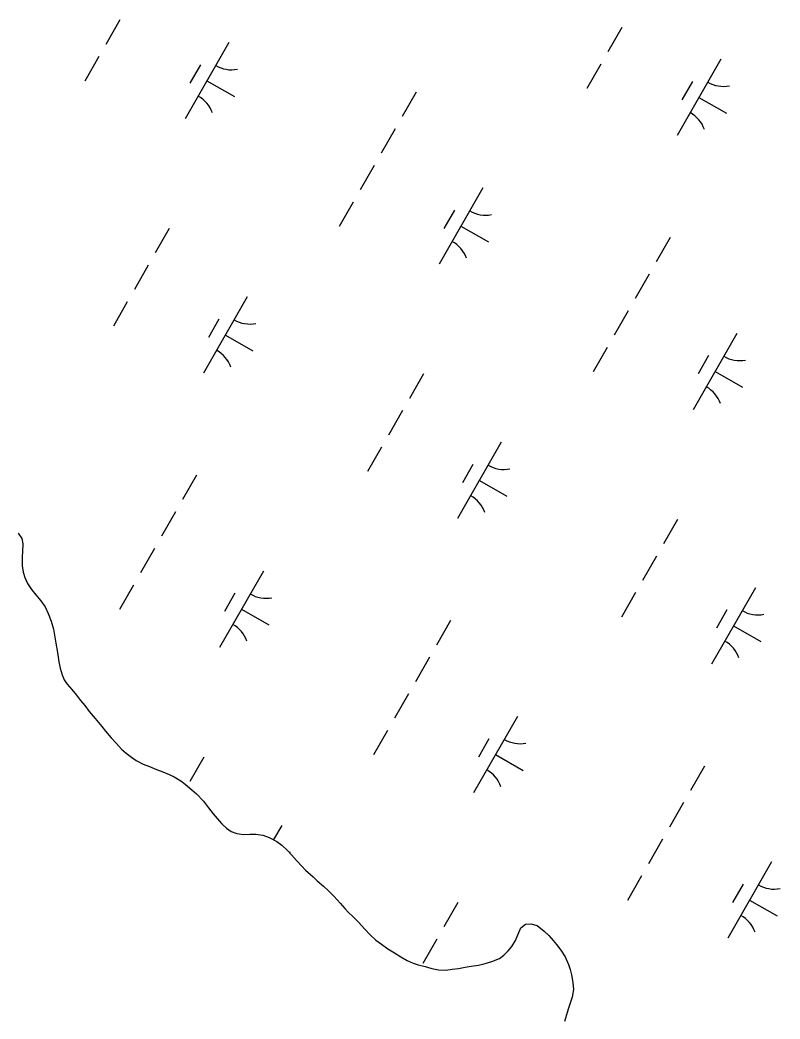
# Model space of a CAD drawing. Extents: x 3930721 to 3950824, y 220441 to 242861.
# Drawn here: x 3936353 to 3936785, y 229556 to 230124 of the extents above; entities that cross this region are included whole.
import ezdxf

# ---------------------------------------------------------------- set-up
doc = ezdxf.new("R2010")
doc.units = 0
doc.layers.add('V-TOPO-SHOR', color=7, linetype='Continuous')
doc.layers.add('V-WETL-SWMP', color=7, linetype='Continuous')

msp = doc.modelspace()

# ---------------------------------------------------------------- linework, layer by layer
at = {"layer": 'V-TOPO-SHOR'}
for points in [[(3936352.06, 229832.55), (3936354.05, 229829.44), (3936354.65, 229826.49), (3936354.56, 229822), (3936354.29, 229818.97), (3936354.38, 229813.86), (3936354.8, 229810.4), (3936355.84, 229807.37), (3936357.3, 229803.91), (3936359.64, 229800.45), (3936362.05, 229797.41), (3936364.9, 229794.03), (3936367.33, 229790.65), (3936369.14, 229786.93), (3936370.86, 229782.52), (3936372.07, 229777.93), (3936372.92, 229773.34), (3936373.44, 229770.05), (3936374.38, 229764.6), (3936375.16, 229759.32), (3936375.93, 229755.77), (3936376.96, 229751.96), (3936378.08, 229749.11), (3936379.9, 229746.6), (3936382.49, 229743.57), (3936385.17, 229740.36), (3936387.5, 229737.42), (3936389.83, 229734.56), (3936392.43, 229731.18), (3936395.79, 229727.11), (3936399.51, 229722.52)], [(3936399.51, 229722.52), (3936401.67, 229719.92), (3936404.87, 229716.11), (3936407.8, 229712.9), (3936410.74, 229709.78), (3936413.33, 229707.36), (3936416.36, 229705.1), (3936419.13, 229703.37), (3936423.02, 229701.2), (3936426.65, 229699.9), (3936430.54, 229698.25), (3936434.26, 229696.86), (3936437.81, 229695.29), (3936440.66, 229693.91), (3936444.46, 229691.65), (3936446.88, 229689.83), (3936450.77, 229686.54), (3936453.28, 229684.37), (3936457.25, 229680.21), (3936460.19, 229676.4), (3936462.87, 229672.94), (3936465.03, 229670.34), (3936467.79, 229667.31), (3936470.3, 229664.79), (3936473.06, 229662.98), (3936476.27, 229661.76), (3936480.07, 229661.15), (3936483.62, 229661.4), (3936487, 229661.4), (3936490.98, 229660.87), (3936494.69, 229659.57), (3936499.02, 229657.31), (3936501.87, 229655.15), (3936504.98, 229652.2), (3936507.31, 229649.69), (3936510.08, 229646.48), (3936513.1, 229643.19), (3936515.35, 229640.94), (3936519.58, 229637.13), (3936521.92, 229634.96), (3936525.46, 229631.93), (3936528.4, 229629.24), (3936531.51, 229625.95), (3936534.88, 229622.22), (3936537.56, 229619.19), (3936539.63, 229616.85), (3936542.23, 229614.51), (3936545.51, 229611.22), (3936548.79, 229607.58), (3936552.08, 229604.11), (3936555.27, 229601.17), (3936558.47, 229598.83), (3936562.1, 229596.23), (3936565.91, 229593.89), (3936569.45, 229591.63), (3936573, 229589.64), (3936576.46, 229588.16), (3936579.31, 229587.21), (3936583.2, 229586.08), (3936587.01, 229585.12), (3936590.9, 229584.34), (3936595.05, 229584.16), (3936598.52, 229584.58), (3936602.15, 229585.1), (3936606.05, 229585.7), (3936609.42, 229586.3), (3936613.49, 229586.99), (3936617.38, 229587.94), (3936621.19, 229589.06), (3936625.43, 229590.7), (3936628.03, 229592.6), (3936630.37, 229595.01), (3936632.54, 229597.52), (3936634.53, 229600.89), (3936635.84, 229604.18), (3936637.66, 229608.07), (3936640.26, 229610.32), (3936643.37, 229610.49), (3936646.83, 229609.44), (3936650.9, 229606.32), (3936653.49, 229603.72), (3936655.91, 229600.95), (3936657.89, 229598.61), (3936660.4, 229595.49), (3936662.73, 229591.68), (3936664.71, 229587.27), (3936665.66, 229584.41), (3936666.35, 229581.47), (3936667.12, 229577.05), (3936667.55, 229573.07), (3936666.77, 229568.75), (3936665.73, 229565.38), (3936664.59, 229562), (3936663.55, 229558.63), (3936662.33, 229554.91)]]:
    msp.add_lwpolyline(points, dxfattribs=at)
at = {"layer": 'V-WETL-SWMP'}
for p, q in [((3936409.87, 230124.25), (3936401.91, 230110.36)), ((3936695.03, 230119.96), (3936687.08, 230106.08)), ((3936471.69, 230111.4), (3936446.84, 230068.01)), ((3936397.94, 230103.42), (3936389.99, 230089.54)), ((3936455.55, 230098.75), (3936449.59, 230088.34)), ((3936683.1, 230099.13), (3936675.15, 230085.25)), ((3936751.23, 230101.95), (3936726.38, 230058.56)), ((3936459.27, 230089.71), (3936474.89, 230080.76)), ((3936735.09, 230089.29), (3936729.13, 230078.88)), ((3936578.06, 230083.24), (3936570.11, 230069.35)), ((3936738.8, 230080.25), (3936754.42, 230071.31)), ((3936566.14, 230062.41), (3936558.18, 230048.52)), ((3936554.21, 230041.58), (3936546.26, 230027.7)), ((3936616.03, 230028.74), (3936591.19, 229985.35)), ((3936542.28, 230020.76), (3936534.33, 230006.87)), ((3936599.9, 230016.08), (3936593.93, 230005.67)), ((3936437.9, 230005.68), (3936429.95, 229991.8)), ((3936603.61, 230007.04), (3936619.23, 229998.1)), ((3936722.4, 230000.57), (3936714.45, 229986.69)), ((3936425.97, 229984.86), (3936418.02, 229970.97)), ((3936710.48, 229979.74), (3936702.52, 229965.86)), ((3936414.04, 229964.03), (3936406.09, 229950.15)), ((3936482.17, 229966.84), (3936457.32, 229923.46)), ((3936698.55, 229958.92), (3936690.6, 229945.03)), ((3936466.03, 229954.19), (3936460.07, 229943.78)), ((3936469.74, 229945.15), (3936485.36, 229936.2)), ((3936760.38, 229946.07), (3936735.53, 229902.68)), ((3936686.62, 229938.09), (3936678.67, 229924.21)), ((3936744.24, 229933.42), (3936738.27, 229923)), ((3936582.24, 229923.02), (3936574.29, 229909.13)), ((3936747.95, 229924.38), (3936763.57, 229915.43)), ((3936570.31, 229902.19), (3936562.36, 229888.31)), ((3936626.51, 229884.18), (3936601.66, 229840.79)), ((3936558.39, 229881.37), (3936550.43, 229867.48)), ((3936610.37, 229871.53), (3936604.41, 229861.11)), ((3936453.34, 229865.47), (3936445.39, 229851.58)), ((3936614.08, 229862.48), (3936629.7, 229853.54)), ((3936441.42, 229844.64), (3936433.46, 229830.76)), ((3936726.58, 229840.35), (3936718.63, 229826.47)), ((3936352.06, 229832.56), (3936354.05, 229829.44)), ((3936354.05, 229829.44), (3936354.65, 229826.5)), ((3936354.65, 229826.5), (3936354.56, 229822)), ((3936354.56, 229822), (3936354.29, 229818.97)), ((3936429.49, 229823.81), (3936421.54, 229809.93)), ((3936354.29, 229818.97), (3936354.38, 229813.86)), ((3936714.66, 229819.53), (3936706.7, 229805.64)), ((3936354.38, 229813.86), (3936354.8, 229810.4)), ((3936354.8, 229810.4), (3936355.84, 229807.37)), ((3936491.32, 229810.97), (3936466.47, 229767.58)), ((3936355.84, 229807.37), (3936357.3, 229803.91)), ((3936357.3, 229803.91), (3936359.64, 229800.44)), ((3936417.56, 229802.99), (3936409.61, 229789.1)), ((3936359.64, 229800.44), (3936362.05, 229797.41)), ((3936362.05, 229797.41), (3936364.91, 229794.03)), ((3936475.18, 229798.31), (3936469.21, 229787.9)), ((3936702.73, 229798.7), (3936694.78, 229784.82)), ((3936770.85, 229801.51), (3936746, 229758.12)), ((3936364.91, 229794.03), (3936367.32, 229790.66)), ((3936367.32, 229790.66), (3936369.14, 229786.93)), ((3936369.14, 229786.93), (3936370.86, 229782.52)), ((3936478.89, 229789.27), (3936494.51, 229780.33)), ((3936754.71, 229788.86), (3936748.75, 229778.45)), ((3936370.86, 229782.52), (3936372.07, 229777.93)), ((3936597.69, 229782.8), (3936589.73, 229768.92)), ((3936372.07, 229777.93), (3936372.93, 229773.34)), ((3936758.43, 229779.82), (3936774.05, 229770.87)), ((3936372.93, 229773.34), (3936373.44, 229770.05)), ((3936373.44, 229770.05), (3936374.39, 229764.6)), ((3936374.39, 229764.6), (3936375.16, 229759.32)), ((3936375.16, 229759.32), (3936375.93, 229755.77)), ((3936585.76, 229761.97), (3936577.81, 229748.09)), ((3936375.93, 229755.77), (3936376.96, 229751.97)), ((3936376.96, 229751.97), (3936378.08, 229749.11)), ((3936378.08, 229749.11), (3936379.9, 229746.6)), ((3936379.9, 229746.6), (3936382.49, 229743.57)), ((3936382.49, 229743.57), (3936385.17, 229740.36)), ((3936385.17, 229740.36), (3936387.5, 229737.42)), ((3936573.83, 229741.15), (3936565.88, 229727.26)), ((3936387.5, 229737.42), (3936389.83, 229734.56)), ((3936389.83, 229734.56), (3936392.43, 229731.18)), ((3936392.43, 229731.18), (3936395.79, 229727.11)), ((3936395.79, 229727.11), (3936399.51, 229722.52)), ((3936635.66, 229728.3), (3936610.81, 229684.91)), ((3936399.51, 229722.52), (3936401.67, 229719.92)), ((3936401.67, 229719.92), (3936404.87, 229716.11)), ((3936561.9, 229720.32), (3936553.95, 229706.44)), ((3936404.87, 229716.11), (3936407.8, 229712.9)), ((3936407.8, 229712.9), (3936410.74, 229709.78)), ((3936619.52, 229715.65), (3936613.56, 229705.23)), ((3936410.74, 229709.78), (3936413.33, 229707.36)), ((3936413.33, 229707.36), (3936416.36, 229705.1)), ((3936623.23, 229706.61), (3936638.85, 229697.66)), ((3936416.36, 229705.1), (3936419.13, 229703.37)), ((3936419.13, 229703.37), (3936423.02, 229701.2)), ((3936423.02, 229701.2), (3936426.65, 229699.9)), ((3936457.52, 229705.25), (3936449.57, 229691.37)), ((3936426.65, 229699.9), (3936430.54, 229698.25)), ((3936430.54, 229698.25), (3936434.26, 229696.86)), ((3936434.26, 229696.86), (3936437.81, 229695.3)), ((3936437.81, 229695.3), (3936440.66, 229693.91)), ((3936742.03, 229700.13), (3936734.08, 229686.25)), ((3936440.66, 229693.91), (3936444.46, 229691.65)), ((3936444.46, 229691.65), (3936446.88, 229689.83)), ((3936446.88, 229689.83), (3936450.77, 229686.54)), ((3936450.77, 229686.54), (3936453.28, 229684.37)), ((3936453.28, 229684.37), (3936457.25, 229680.21)), ((3936457.25, 229680.21), (3936460.19, 229676.4)), ((3936730.1, 229679.31), (3936722.15, 229665.42)), ((3936460.19, 229676.4), (3936462.87, 229672.94)), ((3936462.87, 229672.94), (3936465.03, 229670.34)), ((3936465.03, 229670.34), (3936467.79, 229667.31)), ((3936467.79, 229667.31), (3936470.3, 229664.79)), ((3936501.79, 229666.41), (3936497.14, 229658.29)), ((3936470.3, 229664.79), (3936473.07, 229662.97)), ((3936473.07, 229662.97), (3936476.27, 229661.76)), ((3936476.27, 229661.76), (3936480.07, 229661.15)), ((3936480.07, 229661.15), (3936483.62, 229661.4)), ((3936483.62, 229661.4), (3936487, 229661.4)), ((3936487, 229661.4), (3936490.98, 229660.87)), ((3936490.98, 229660.87), (3936494.69, 229659.57)), ((3936494.69, 229659.57), (3936499.02, 229657.32)), ((3936499.02, 229657.32), (3936501.87, 229655.15)), ((3936501.87, 229655.15), (3936504.98, 229652.2)), ((3936718.17, 229658.48), (3936710.22, 229644.6)), ((3936504.98, 229652.2), (3936507.31, 229649.69)), ((3936507.31, 229649.69), (3936510.08, 229646.48)), ((3936510.08, 229646.48), (3936513.1, 229643.19)), ((3936780, 229645.63), (3936755.15, 229602.25)), ((3936513.1, 229643.19), (3936515.35, 229640.94)), ((3936515.35, 229640.94), (3936519.58, 229637.13)), ((3936519.58, 229637.13), (3936521.92, 229634.96)), ((3936521.92, 229634.96), (3936525.46, 229631.93)), ((3936706.24, 229637.66), (3936698.29, 229623.77)), ((3936763.86, 229632.98), (3936757.9, 229622.57)), ((3936525.46, 229631.93), (3936528.4, 229629.24)), ((3936528.4, 229629.24), (3936531.51, 229625.95)), ((3936531.51, 229625.95), (3936534.88, 229622.22)), ((3936534.88, 229622.22), (3936537.56, 229619.19)), ((3936601.86, 229622.58), (3936593.91, 229608.7)), ((3936767.57, 229623.94), (3936783.19, 229614.99)), ((3936537.56, 229619.19), (3936539.63, 229616.85)), ((3936539.63, 229616.85), (3936542.23, 229614.51)), ((3936542.23, 229614.51), (3936545.51, 229611.22)), ((3936545.51, 229611.22), (3936548.79, 229607.58)), ((3936637.66, 229608.07), (3936640.26, 229610.32)), ((3936640.26, 229610.32), (3936643.37, 229610.49)), ((3936643.37, 229610.49), (3936646.83, 229609.44)), ((3936548.79, 229607.58), (3936552.08, 229604.12)), ((3936552.08, 229604.12), (3936555.27, 229601.17)), ((3936634.53, 229600.89), (3936635.84, 229604.18)), ((3936635.84, 229604.18), (3936637.66, 229608.07)), ((3936646.83, 229609.44), (3936650.9, 229606.32)), ((3936650.9, 229606.32), (3936653.49, 229603.72)), ((3936555.27, 229601.17), (3936558.47, 229598.83)), ((3936558.47, 229598.83), (3936562.1, 229596.23)), ((3936589.94, 229601.76), (3936581.98, 229587.87)), ((3936632.54, 229597.52), (3936634.53, 229600.89)), ((3936653.49, 229603.72), (3936655.91, 229600.95)), ((3936655.91, 229600.95), (3936657.89, 229598.61)), ((3936657.89, 229598.61), (3936660.4, 229595.49)), ((3936562.1, 229596.23), (3936565.91, 229593.89)), ((3936565.91, 229593.89), (3936569.45, 229591.63)), ((3936625.44, 229590.69), (3936628.03, 229592.6)), ((3936628.03, 229592.6), (3936630.37, 229595.01)), ((3936630.37, 229595.01), (3936632.54, 229597.52)), ((3936660.4, 229595.49), (3936662.73, 229591.68)), ((3936569.45, 229591.63), (3936573, 229589.64)), ((3936573, 229589.64), (3936576.46, 229588.16)), ((3936576.46, 229588.16), (3936579.31, 229587.21)), ((3936579.31, 229587.21), (3936583.2, 229586.08)), ((3936609.42, 229586.3), (3936613.49, 229586.99)), ((3936613.49, 229586.99), (3936617.38, 229587.94)), ((3936617.38, 229587.94), (3936621.19, 229589.06)), ((3936621.19, 229589.06), (3936625.44, 229590.69)), ((3936662.73, 229591.68), (3936664.71, 229587.27)), ((3936664.71, 229587.27), (3936665.66, 229584.41)), ((3936583.2, 229586.08), (3936587.01, 229585.12)), ((3936587.01, 229585.12), (3936590.9, 229584.34)), ((3936590.9, 229584.34), (3936595.06, 229584.16)), ((3936595.06, 229584.16), (3936598.52, 229584.59)), ((3936598.52, 229584.59), (3936602.15, 229585.1)), ((3936602.15, 229585.1), (3936606.05, 229585.7)), ((3936606.05, 229585.7), (3936609.42, 229586.3)), ((3936665.66, 229584.41), (3936666.35, 229581.47)), ((3936666.35, 229581.47), (3936667.12, 229577.05)), ((3936667.12, 229577.05), (3936667.55, 229573.07)), ((3936667.55, 229573.07), (3936666.77, 229568.75)), ((3936665.72, 229565.38), (3936664.59, 229562)), ((3936666.77, 229568.75), (3936665.72, 229565.38)), ((3936663.55, 229558.63), (3936662.33, 229554.91)), ((3936664.59, 229562), (3936663.55, 229558.63))]:
    msp.add_line(p, q, dxfattribs=at)
for centre, start, end in [((3936473.2, 230113.56), 239.4279, 280.9715), ((3936752.74, 230104.1), 239.4279, 280.9715), ((3936445.75, 230065.62), 19.4279, 60.9715), ((3936725.28, 230056.17), 19.4279, 60.9715), ((3936617.54, 230030.89), 239.4279, 280.9715), ((3936590.09, 229982.95), 19.4279, 60.9715), ((3936483.68, 229969), 239.4279, 280.9715), ((3936456.22, 229921.06), 19.4279, 60.9715), ((3936761.88, 229948.23), 239.4279, 280.9715), ((3936734.43, 229900.29), 19.4279, 60.9715), ((3936628.02, 229886.34), 239.4279, 280.9715), ((3936600.56, 229838.4), 19.4279, 60.9715), ((3936492.82, 229813.12), 239.4279, 280.9715), ((3936772.36, 229803.67), 239.4279, 280.9715), ((3936465.37, 229765.19), 19.4279, 60.9715), ((3936744.9, 229755.73), 19.4279, 60.9715), ((3936637.17, 229730.46), 239.4279, 280.9715), ((3936609.71, 229682.52), 19.4279, 60.9715), ((3936503.3, 229668.57), 278.6932, 280.9715), ((3936781.51, 229647.79), 239.4279, 280.9715), ((3936754.05, 229599.85), 19.4279, 60.9715)]:
    msp.add_arc(centre, 17.62, start, end, dxfattribs=at)

doc.saveas('drawing.dxf')
